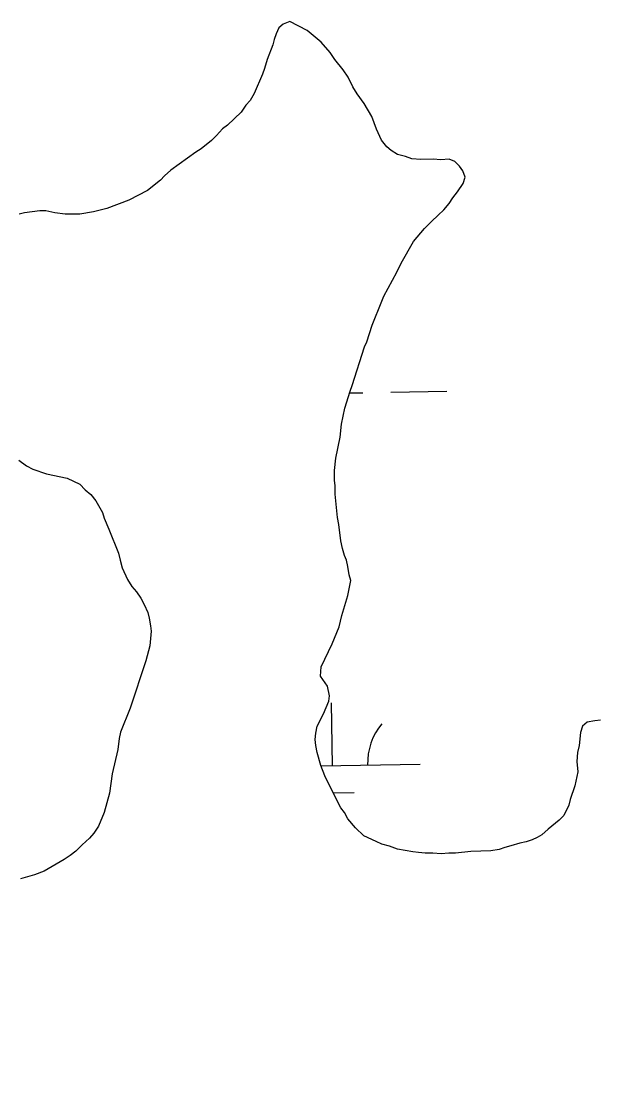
# Model space of a CAD drawing. Extents: x 3957609 to 3995875, y 234277 to 260273.
# Drawn here: x 3969934 to 3970265, y 255324 to 255937 of the extents above; entities that cross this region are included whole.
import ezdxf

# ---------------------------------------------------------------- set-up
doc = ezdxf.new("R2010")
doc.units = 0
for name, color, linetype in [('V-GRID-MAJR', 7, 'Continuous'), ('V-TOPO-SHOR', 7, 'Continuous'), ('V-WETL-SWMP', 7, 'Continuous')]:
    doc.layers.add(name, color=color, linetype=linetype)

msp = doc.modelspace()

# ---------------------------------------------------------------- linework, layer by layer
at = {"layer": 'V-GRID-MAJR'}
msp.add_spline([(3961591.061, 254847.703), (3966908.859, 254947.105), (3972226.642, 255047.279), (3977544.411, 255148.228), (3982862.165, 255249.95), (3988179.905, 255352.445), (3993497.629, 255455.714), (3993497.63, 255455.714)], degree=3, dxfattribs=at)
at = {"layer": 'V-TOPO-SHOR'}
for points in [[(3970157.928, 255462.659), (3970149.247, 255464.215), (3970144.51, 255465.782), (3970140.168, 255466.953), (3970137.01, 255468.524), (3970129.901, 255471.664), (3970125.156, 255476.384), (3970120.804, 255481.502), (3970118.824, 255485.048), (3970116.845, 255487.804), (3970113.675, 255493.713), (3970107.73, 255505.927), (3970105.348, 255511.837), (3970103.357, 255519.329), (3970102.558, 255523.269), (3970102.157, 255526.819), (3970102.542, 255530.372), (3970103.32, 255534.316), (3970106.853, 255541.427), (3970109.993, 255548.533), (3970110.38, 255551.689), (3970109.182, 255557.211), (3970105.225, 255562.921), (3970105.606, 255568.245), (3970111.885, 255581.279), (3970115.807, 255591.148), (3970117.37, 255597.464), (3970120.89, 255608.911), (3970122.449, 255617.592), (3970121.652, 255620.748), (3970120.851, 255625.479), (3970120.054, 255629.026), (3970118.863, 255631.785), (3970117.671, 255635.727), (3970116.872, 255640.065), (3970115.666, 255649.529), (3970114.867, 255653.471), (3970113.65, 255666.879), (3970113.638, 255671.612), (3970113.237, 255674.766), (3970113.224, 255680.29), (3970113.996, 255687.392), (3970116.333, 255699.231), (3970117.105, 255706.727), (3970119.055, 255715.804), (3970122.186, 255725.673), (3970123.362, 255728.831), (3970130.409, 255750.937), (3970131.587, 255753.702), (3970134.718, 255763.176), (3970140.207, 255776.996), (3970141.384, 255779.761), (3970148.845, 255793.585), (3970151.2, 255798.717), (3970158.27, 255810.962), (3970164.564, 255818.472), (3970168.498, 255822.427), (3970172.434, 255825.986), (3970175.582, 255829.15), (3970178.73, 255832.708), (3970180.694, 255835.868), (3970183.446, 255839.423), (3970186.592, 255844.166), (3970187.765, 255847.718), (3970186.573, 255851.267), (3970184.595, 255854.021), (3970181.826, 255856.778), (3970178.668, 255857.951), (3970173.935, 255857.546), (3970169.596, 255857.931), (3970162.495, 255857.913), (3970157.367, 255858.296), (3970153.814, 255859.469), (3970149.079, 255860.643), (3970145.521, 255863), (3970143.15, 255864.968), (3970139.986, 255868.904), (3970137.208, 255875.208), (3970134.431, 255882.302), (3970130.073, 255889.786), (3970126.117, 255895.299), (3970123.739, 255899.237), (3970120.966, 255904.752), (3970118.193, 255909.086), (3970113.446, 255914.99), (3970110.675, 255918.929), (3970105.532, 255924.833), (3970097.627, 255931.52), (3970087.753, 255936.623), (3970083.813, 255935.036), (3970081.452, 255933.058), (3970079.883, 255929.504), (3970078.705, 255926.346), (3970077.925, 255923.188), (3970074.79, 255914.896), (3970073.225, 255909.766), (3970072.047, 255906.608), (3970067.341, 255895.551), (3970064.984, 255891.6), (3970062.624, 255888.833), (3970059.872, 255884.883)], [(3970059.872, 255884.883), (3970052.001, 255877.369), (3970049.245, 255875.39), (3970045.704, 255871.438), (3970042.949, 255868.669), (3970037.045, 255863.921), (3970033.893, 255861.941), (3970024.444, 255855.213), (3970019.719, 255851.652), (3970016.176, 255848.488), (3970013.814, 255846.114), (3970006.333, 255840.181), (3969995.698, 255834.633), (3969983.086, 255829.867), (3969975.597, 255827.877), (3969967.712, 255826.674), (3969959.428, 255826.656), (3969953.507, 255827.428), (3969948.379, 255828.6), (3969944.828, 255828.591), (3969936.152, 255827.387), (3969932.998, 255826.59)], [(3969932.943, 255686.165), (3969937.291, 255683.019), (3969940.844, 255681.055), (3969948.741, 255678.313), (3969960.581, 255675.976), (3969967.689, 255672.444), (3969970.851, 255669.296), (3969974.014, 255666.541), (3969976.785, 255662.998), (3969980.745, 255656.301), (3969981.54, 255653.147), (3969984.317, 255646.844), (3969989.873, 255633.05), (3969990.672, 255629.108), (3969991.866, 255624.772), (3969995.038, 255618.073), (3969997.414, 255614.135), (3970000.183, 255610.985), (3970002.559, 255607.442), (3970004.539, 255603.897), (3970006.524, 255599.168), (3970007.318, 255596.014), (3970008.119, 255591.677), (3970008.52, 255588.523), (3970007.752, 255580.237), (3970005.405, 255571.553), (3969996.398, 255544.71), (3969990.91, 255530.89)], [(3970265.039, 255537.863), (3970261.885, 255537.462), (3970257.547, 255536.661), (3970254.792, 255534.29), (3970253.617, 255530.736), (3970252.847, 255523.239), (3970252.066, 255519.292), (3970251.686, 255514.164), (3970252.093, 255508.247), (3970250.535, 255500.354), (3970247.792, 255492.459), (3970247.012, 255489.301), (3970244.266, 255483.378), (3970241.509, 255480.612), (3970235.211, 255475.467), (3970231.668, 255472.303), (3970228.912, 255470.72), (3970226.153, 255469.53), (3970222.606, 255468.338), (3970219.059, 255467.539), (3970213.935, 255465.95), (3970210.386, 255465.151), (3970207.234, 255463.961), (3970202.501, 255463.161), (3970191.063, 255462.739), (3970182.387, 255461.928), (3970178.443, 255461.919), (3970174.103, 255461.514), (3970169.37, 255461.897), (3970165.031, 255461.887), (3970161.086, 255462.272), (3970157.928, 255462.659)], [(3969990.91, 255530.89), (3969990.129, 255527.339), (3969989.355, 255521.025), (3969986.234, 255507.211), (3969984.682, 255496.162), (3969981.552, 255485.111), (3969978.417, 255477.214), (3969975.664, 255473.261), (3969973.305, 255470.494), (3969968.976, 255466.54), (3969965.435, 255462.982), (3969962.285, 255460.607), (3969958.74, 255458.231), (3969947.318, 255451.499), (3969941.799, 255449.513), (3969933.916, 255447.127)]]:
    msp.add_lwpolyline(points, dxfattribs=at)
at = {"layer": 'V-WETL-SWMP'}
for p, q in [((3970121.835, 255724.563), (3970129.385, 255724.701)), ((3970145.382, 255724.992), (3970177.377, 255725.573)), ((3970112.098, 255511.747), (3970111.443, 255547.741)), ((3970105.433, 255511.626), (3970162.089, 255512.656)), ((3970112.406, 255496.319), (3970124.376, 255496.537))]:
    msp.add_line(p, q, dxfattribs=at)
for points in [[(3970115.806, 255591.149), (3970117.369, 255597.464), (3970120.891, 255608.911), (3970122.448, 255617.593), (3970121.651, 255620.747), (3970120.851, 255625.478), (3970120.054, 255629.027), (3970118.863, 255631.785), (3970117.671, 255635.727), (3970116.871, 255640.064), (3970115.665, 255649.528), (3970114.867, 255653.47), (3970113.651, 255666.879), (3970113.639, 255671.612), (3970113.237, 255674.767), (3970113.224, 255680.289), (3970113.996, 255687.391), (3970116.334, 255699.231), (3970117.105, 255706.727), (3970119.055, 255715.804), (3970122.187, 255725.673), (3970123.362, 255728.832), (3970130.409, 255750.938), (3970131.586, 255753.702), (3970134.719, 255763.177), (3970140.207, 255776.996), (3970141.384, 255779.76), (3970148.845, 255793.584), (3970151.2, 255798.718), (3970158.27, 255810.963), (3970164.563, 255818.473), (3970168.498, 255822.427), (3970172.434, 255825.986), (3970175.582, 255829.15), (3970178.729, 255832.707), (3970180.694, 255835.868), (3970183.447, 255839.424), (3970186.591, 255844.166), (3970187.766, 255847.718), (3970186.574, 255851.266), (3970184.595, 255854.022), (3970181.827, 255856.777), (3970178.668, 255857.952), (3970173.936, 255857.546), (3970169.596, 255857.93), (3970162.496, 255857.913), (3970157.367, 255858.295), (3970153.814, 255859.47), (3970149.078, 255860.642), (3970145.522, 255863), (3970143.15, 255864.967), (3970139.985, 255868.904), (3970137.209, 255875.208), (3970134.431, 255882.302), (3970130.073, 255889.786), (3970126.116, 255895.298), (3970123.739, 255899.237), (3970120.965, 255904.753), (3970118.193, 255909.085), (3970113.445, 255914.991), (3970110.675, 255918.928), (3970105.533, 255924.833), (3970097.627, 255931.519), (3970087.754, 255936.624), (3970083.813, 255935.036), (3970081.451, 255933.058), (3970079.882, 255929.504), (3970078.706, 255926.346), (3970077.925, 255923.188), (3970074.789, 255914.897), (3970073.224, 255909.765), (3970072.048, 255906.607), (3970067.341, 255895.551), (3970064.984, 255891.601), (3970062.624, 255888.834), (3970059.872, 255884.883), (3970052.001, 255877.369), (3970049.245, 255875.39), (3970045.704, 255871.437), (3970042.95, 255868.669), (3970037.045, 255863.921), (3970033.894, 255861.941), (3970024.443, 255855.213), (3970019.718, 255851.651), (3970016.176, 255848.487), (3970013.815, 255846.115), (3970006.334, 255840.18), (3969995.698, 255834.632), (3969983.087, 255829.868), (3969975.597, 255827.877), (3969967.711, 255826.675), (3969959.427, 255826.655), (3969953.508, 255827.429), (3969948.378, 255828.6), (3969944.827, 255828.592), (3969936.152, 255827.387), (3969932.999, 255826.591)], [(3969932.944, 255686.165), (3969937.29, 255683.02), (3969940.845, 255681.056), (3969948.741, 255678.314), (3969960.58, 255675.976), (3969967.689, 255672.443), (3969970.852, 255669.295), (3969974.014, 255666.541), (3969976.784, 255662.998), (3969980.745, 255656.302), (3969981.541, 255653.148), (3969984.318, 255646.843), (3969989.874, 255633.051), (3969990.672, 255629.108), (3969991.866, 255624.772), (3969995.038, 255618.074), (3969997.414, 255614.135), (3970000.183, 255610.986), (3970002.558, 255607.442), (3970004.539, 255603.897), (3970006.523, 255599.168), (3970007.319, 255596.014), (3970008.119, 255591.677), (3970008.521, 255588.523), (3970007.752, 255580.237), (3970005.406, 255571.553), (3969996.398, 255544.709), (3969990.909, 255530.89), (3969990.129, 255527.338), (3969989.355, 255521.024), (3969986.233, 255507.211), (3969984.682, 255496.162), (3969981.553, 255485.11), (3969978.417, 255477.213), (3969975.665, 255473.262), (3969973.305, 255470.495), (3969968.976, 255466.54), (3969965.434, 255462.982), (3969962.284, 255460.607), (3969958.74, 255458.232), (3969947.317, 255451.499), (3969941.799, 255449.513), (3969933.916, 255447.127)], [(3970265.039, 255537.864), (3970261.884, 255537.461), (3970257.547, 255536.662), (3970254.792, 255534.289), (3970253.617, 255530.736), (3970252.846, 255523.239), (3970252.067, 255519.293), (3970251.685, 255514.164), (3970252.093, 255508.248), (3970250.535, 255500.355), (3970247.793, 255492.459), (3970247.011, 255489.302), (3970244.265, 255483.378), (3970241.51, 255480.611), (3970235.211, 255475.467), (3970231.669, 255472.303), (3970228.911, 255470.719), (3970226.153, 255469.529), (3970222.606, 255468.337), (3970219.058, 255467.539), (3970213.934, 255465.949), (3970210.385, 255465.152), (3970207.233, 255463.961), (3970202.501, 255463.16), (3970191.063, 255462.738), (3970182.387, 255461.928), (3970178.442, 255461.919), (3970174.104, 255461.514), (3970169.37, 255461.897), (3970165.031, 255461.886), (3970161.086, 255462.271), (3970157.929, 255462.658), (3970149.247, 255464.215), (3970144.51, 255465.781), (3970140.168, 255466.954), (3970137.009, 255468.524), (3970129.901, 255471.663), (3970125.156, 255476.385), (3970120.805, 255481.502), (3970118.824, 255485.048), (3970116.845, 255487.804), (3970113.675, 255493.713), (3970107.729, 255505.927), (3970105.348, 255511.838), (3970103.357, 255519.328), (3970102.559, 255523.27), (3970102.156, 255526.819), (3970102.542, 255530.371), (3970103.321, 255534.317), (3970106.854, 255541.426), (3970109.992, 255548.533), (3970110.379, 255551.69), (3970109.182, 255557.21), (3970105.224, 255562.92), (3970105.606, 255568.246), (3970111.885, 255581.278), (3970115.806, 255591.149)]]:
    msp.add_lwpolyline(points, dxfattribs=at)
msp.add_arc((3970167.323, 255513.226), 35.246, 140.269876, 181.813534, dxfattribs=at)

doc.saveas('drawing.dxf')
